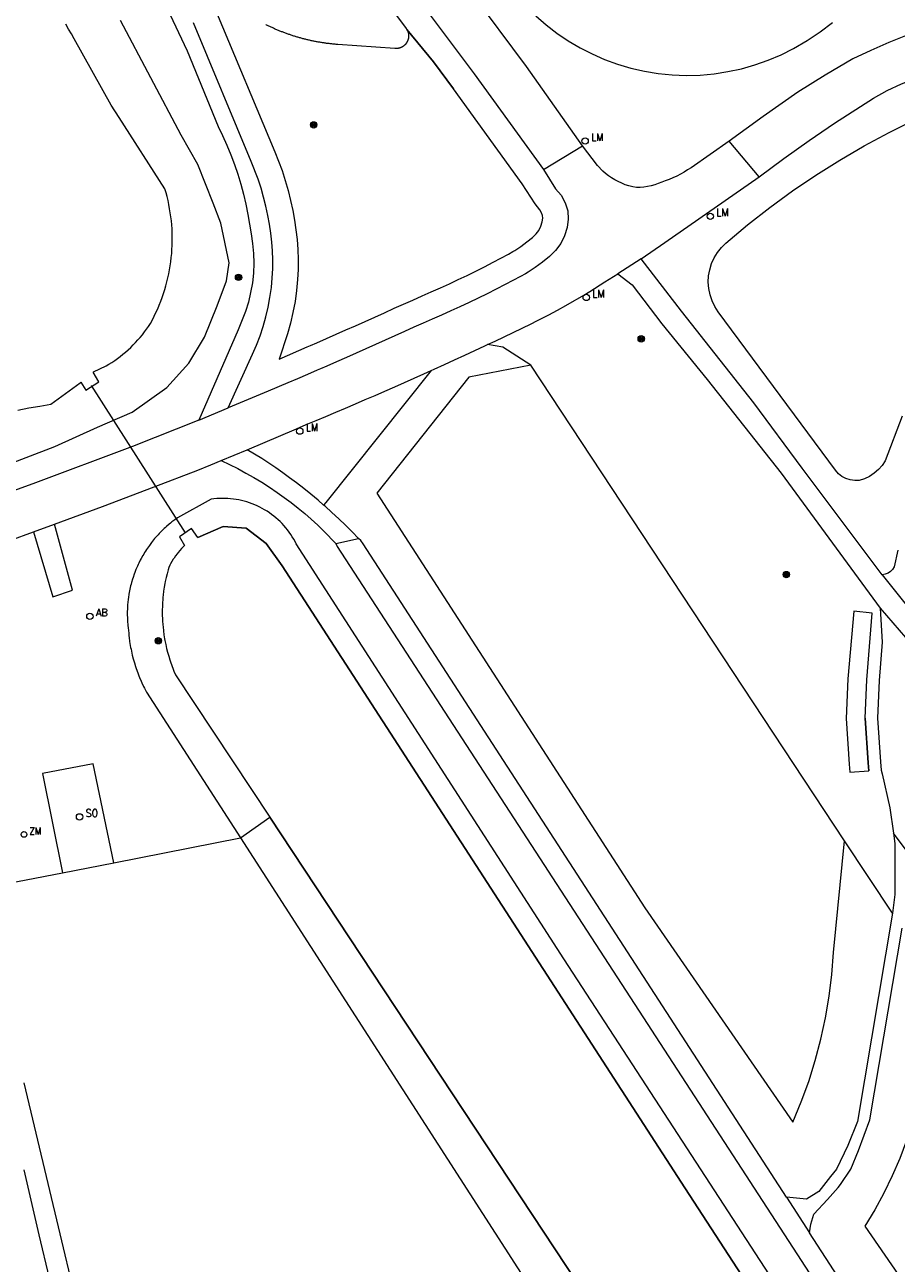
# Model space of a CAD drawing. Header units: metres. Extents: x 138165 to 154469, y 480134 to 494189.
# Tile 392 of 656: x 149433 to 149501, y 483696 to 483793. Entities that reach past the tile are written whole.
import ezdxf

# ---------------------------------------------------------------- set-up
doc = ezdxf.new("R2010")
doc.units = ezdxf.units.M
doc.header["$LTSCALE"] = 0.001
doc.header["$MEASUREMENT"] = 0
for name, color, linetype, lineweight in [('TOP-L-duiker', 7, 'Continuous', 0), ('TOP-L-topo objecten punt', 7, 'Continuous', 0), ('TOP-L-topo objecten vlak', 7, 'Continuous', 0), ('TOP-L-water beschoeiing', 7, 'Continuous', 0)]:
    doc.layers.add(name, color=color, linetype=linetype, lineweight=lineweight)
doc.styles.add('Style-STANDARD', font='STANDARD.shx')

# ---------------------------------------------------------------- blocks, each defined once
blk = doc.blocks.new('24')
at = {"layer": 'TOP-L-topo objecten punt', "color": 7, "linetype": 'Continuous', "lineweight": 0}
for radius in [0.025, 0.0182, 0.0115, 0.005]:
    blk.add_circle((0, 0), radius, dxfattribs=at)
blk = doc.blocks.new('129')
at = {"layer": 'TOP-L-topo objecten punt', "color": 7, "linetype": 'Continuous', "lineweight": 0}
blk.add_circle((0, 0), 0.025, dxfattribs=at)
at = {"layer": 'TOP-L-topo objecten punt', "color": 7, "linetype": 'Continuous', "lineweight": 0, "style": 'Style-STANDARD'}
blk.add_text('SO', height=0.06, dxfattribs=at).set_placement((0.0483, 0))
blk = doc.blocks.new('304')
at = {"layer": 'TOP-L-topo objecten punt', "color": 7, "linetype": 'Continuous', "lineweight": 0}
blk.add_circle((0, 0), 0.0225, dxfattribs=at)
at = {"layer": 'TOP-L-topo objecten punt', "color": 7, "linetype": 'Continuous', "lineweight": 0, "style": 'Style-STANDARD'}
blk.add_text('ZM', height=0.054, dxfattribs=at).set_placement((0.0435, 0))
blk = doc.blocks.new('16')
at = {"layer": 'TOP-L-topo objecten punt', "color": 7, "linetype": 'Continuous', "lineweight": 0}
blk.add_circle((0, 0), 0.025, dxfattribs=at)
at = {"layer": 'TOP-L-topo objecten punt', "color": 7, "linetype": 'Continuous', "lineweight": 0, "style": 'Style-STANDARD'}
blk.add_text('LM', height=0.06, dxfattribs=at).set_placement((0.0483, 0))
blk = doc.blocks.new('11')
at = {"layer": 'TOP-L-topo objecten punt', "color": 7, "linetype": 'Continuous', "lineweight": 0}
blk.add_circle((0, 0), 0.025, dxfattribs=at)
at = {"layer": 'TOP-L-topo objecten punt', "color": 7, "linetype": 'Continuous', "lineweight": 0, "style": 'Style-STANDARD'}
blk.add_text('AB', height=0.06, dxfattribs=at).set_placement((0.0483, 0))

msp = doc.modelspace()

# ---------------------------------------------------------------- linework, layer by layer
at = {"layer": 'TOP-L-duiker', "flags": 128}
msp.add_lwpolyline([(149437.886, 483764.989), (149445.292, 483753.397)], dxfattribs=at)
at = {"layer": 'TOP-L-topo objecten vlak', "flags": 128}
for points in [[(149441.421, 483799.908), (149445.441, 483791.344), (149447.888, 483785.389), (149448.242, 483784.657), (149448.573, 483783.913), (149448.881, 483783.159), (149449.166, 483782.394), (149449.427, 483781.621), (149449.664, 483780.84), (149449.876, 483780.053), (149450.063, 483779.261), (149450.225, 483778.464), (149450.366, 483777.699), (149450.495, 483776.93), (149450.602, 483776.157), (149450.673, 483775.383), (149450.699, 483774.608), (149450.667, 483773.835), (149450.579, 483773.069), (149450.445, 483772.307), (149450.267, 483771.553), (149450.044, 483770.811), (149449.472, 483769.377), (149446.378, 483762.274)], [(149459.236, 483797.768), (149462.683, 483793.103), (149462.694, 483793.089), (149462.704, 483793.074), (149462.714, 483793.059), (149462.724, 483793.044), (149462.733, 483793.029), (149462.74, 483793.018)], [(149476.566, 483783.847), (149472.166, 483790.102), (149467.782, 483796.003)], [(149447.763, 483794.357), (149452.353, 483783.373), (149452.916, 483781.913), (149453.174, 483781.123), (149453.399, 483780.338), (149453.596, 483779.547), (149453.763, 483778.755), (149453.896, 483778.002), (149454.007, 483777.243), (149454.095, 483776.475), (149454.155, 483775.699), (149454.186, 483774.916), (149454.184, 483774.125), (149454.145, 483773.331), (149454.063, 483772.465), (149453.94, 483771.604), (149453.779, 483770.746), (149453.578, 483769.896), (149453.341, 483769.059), (149452.683, 483767.072), (149454.885, 483768.023), (149455.149, 483768.138), (149455.65, 483768.356), (149456.414, 483768.689), (149457.177, 483769.024), (149457.939, 483769.36), (149458.701, 483769.698), (149459.462, 483770.038), (149460.222, 483770.378), (149460.981, 483770.72), (149461.744, 483771.066), (149462.475, 483771.396), (149463.208, 483771.721), (149463.935, 483772.042), (149464.658, 483772.361), (149465.377, 483772.681), (149466.089, 483773.002), (149466.793, 483773.326), (149467.488, 483773.655), (149468.174, 483773.991), (149468.852, 483774.336), (149469.539, 483774.701), (149470.151, 483775.024), (149470.731, 483775.328), (149471.088, 483775.531), (149471.231, 483775.612), (149471.702, 483775.927), (149472.198, 483776.292), (149472.636, 483776.639), (149472.927, 483776.924), (149473.12, 483777.196), (149473.277, 483777.524), (149473.393, 483777.882), (149473.435, 483778.163), (149473.421, 483778.368), (149473.352, 483778.59), (149473.22, 483778.831), (149472.832, 483779.291), (149471.83, 483780.863), (149466.42, 483788.334)], [(149463.707, 483795.299), (149468.031, 483789.52), (149473.485, 483781.988)], [(149427.564, 483757.333), (149435.031, 483760.186), (149438.397, 483761.705), (149441.118, 483762.903), (149443.838, 483764.827), (149445.58, 483766.75), (149446.811, 483768.786), (149447.806, 483771.275), (149448.552, 483773.225), (149448.759, 483774.635), (149448.106, 483777.766), (149447.483, 483779.347), (149446.286, 483782.396), (149444.98, 483784.683), (149440.201, 483793.716)], [(149432.112, 483763.061), (149432.976, 483763.222), (149433.841, 483763.377), (149434.708, 483763.524), (149437.024, 483765.198), (149437.089, 483765.25), (149437.477, 483764.627), (149438.494, 483765.292), (149438.058, 483766.032), (149438.088, 483766.056), (149439.061, 483766.53), (149439.294, 483766.669), (149439.523, 483766.814), (149439.748, 483766.966), (149439.969, 483767.123), (149440.186, 483767.285), (149440.398, 483767.454), (149440.606, 483767.628), (149440.81, 483767.807), (149441.008, 483767.992), (149441.202, 483768.182), (149441.39, 483768.377), (149441.574, 483768.577), (149441.752, 483768.781), (149441.924, 483768.99), (149442.091, 483769.204), (149442.253, 483769.422), (149442.408, 483769.644), (149442.558, 483769.87), (149442.711, 483770.154), (149442.857, 483770.441), (149442.996, 483770.731), (149443.129, 483771.025), (149443.254, 483771.322), (149443.373, 483771.622), (149443.484, 483771.924), (149443.589, 483772.229), (149443.686, 483772.536), (149443.776, 483772.845), (149443.859, 483773.157), (149443.934, 483773.47), (149444.002, 483773.785), (149444.063, 483774.101), (149444.116, 483774.419), (149444.162, 483774.738), (149444.2, 483775.058), (149444.231, 483775.379), (149444.254, 483775.7), (149444.27, 483776.022), (149444.278, 483776.344), (149444.278, 483776.667), (149444.271, 483776.989), (149444.257, 483777.311), (149444.235, 483777.632), (149444.205, 483777.953), (149444.168, 483778.273), (149444.123, 483778.592), (149444.071, 483778.91), (149444.012, 483779.227), (149443.945, 483779.542), (149443.871, 483779.856), (149443.789, 483780.167), (149443.7, 483780.477), (149440.091, 483786.086), (149439.459, 483787.068), (149436.564, 483792.282), (149436.335, 483792.662), (149436.112, 483793.046), (149435.895, 483793.434)], [(149448.678, 483763.245), (149450.592, 483767.463), (149450.903, 483768.176), (149451.183, 483768.904), (149451.429, 483769.646), (149451.642, 483770.399), (149451.822, 483771.16), (149451.966, 483771.929), (149452.076, 483772.701), (149452.15, 483773.475), (149452.184, 483774.176), (149452.186, 483774.879), (149452.158, 483775.583), (149452.104, 483776.285), (149452.024, 483776.985), (149451.922, 483777.682), (149451.799, 483778.374), (149451.646, 483779.1), (149451.467, 483779.821), (149451.262, 483780.536), (149451.031, 483781.242), (149450.497, 483782.628), (149445.943, 483793.525)], [(149462.74, 483793.018), (149462.742, 483793.013), (149462.751, 483792.998), (149462.76, 483792.982), (149462.768, 483792.966), (149462.776, 483792.95), (149462.784, 483792.934), (149462.792, 483792.918), (149462.799, 483792.901), (149462.806, 483792.885), (149462.812, 483792.868), (149462.818, 483792.851), (149462.824, 483792.834), (149462.83, 483792.817), (149462.836, 483792.8), (149462.841, 483792.783), (149462.845, 483792.766), (149462.85, 483792.748), (149462.854, 483792.731), (149462.858, 483792.713), (149462.861, 483792.696), (149462.864, 483792.678), (149462.867, 483792.66), (149462.87, 483792.642), (149462.872, 483792.625), (149462.874, 483792.607), (149462.876, 483792.589), (149462.877, 483792.571), (149462.878, 483792.553), (149462.879, 483792.535), (149462.879, 483792.517), (149462.879, 483792.499), (149462.879, 483792.481), (149462.878, 483792.463), (149462.877, 483792.445), (149462.876, 483792.428), (149462.874, 483792.41), (149462.872, 483792.392), (149462.87, 483792.374), (149462.867, 483792.356), (149462.864, 483792.339), (149462.861, 483792.321), (149462.858, 483792.303), (149462.854, 483792.286), (149462.85, 483792.268), (149462.845, 483792.251), (149462.84, 483792.234), (149462.835, 483792.216), (149462.83, 483792.199), (149462.824, 483792.182), (149462.818, 483792.165), (149462.812, 483792.149), (149462.805, 483792.132), (149462.798, 483792.115), (149462.791, 483792.099), (149462.784, 483792.083), (149462.776, 483792.067), (149462.768, 483792.05), (149462.759, 483792.035), (149462.751, 483792.019), (149462.742, 483792.003), (149462.733, 483791.988), (149462.723, 483791.973), (149462.713, 483791.958), (149462.703, 483791.943), (149462.693, 483791.928), (149462.682, 483791.914), (149462.672, 483791.899), (149462.661, 483791.885), (149462.649, 483791.871), (149462.638, 483791.857), (149462.626, 483791.844), (149462.614, 483791.831), (149462.602, 483791.818), (149462.589, 483791.805), (149462.576, 483791.792), (149462.563, 483791.78), (149462.55, 483791.768), (149462.537, 483791.756), (149462.523, 483791.744), (149462.509, 483791.732), (149462.495, 483791.721), (149462.481, 483791.71), (149462.467, 483791.7), (149462.452, 483791.689), (149462.437, 483791.679), (149462.422, 483791.669), (149462.407, 483791.66), (149462.392, 483791.65), (149462.376, 483791.641), (149462.361, 483791.632), (149462.345, 483791.624), (149462.329, 483791.616), (149462.313, 483791.608), (149462.297, 483791.6), (149462.28, 483791.593), (149462.264, 483791.586), (149462.247, 483791.579), (149462.23, 483791.573), (149462.213, 483791.566), (149462.196, 483791.561), (149462.179, 483791.555), (149462.162, 483791.55), (149462.145, 483791.545), (149462.128, 483791.54), (149462.11, 483791.536), (149462.093, 483791.532), (149462.075, 483791.528), (149462.058, 483791.525), (149462.04, 483791.522), (149462.022, 483791.519), (149462.004, 483791.517), (149461.987, 483791.515), (149461.969, 483791.513), (149461.951, 483791.511), (149461.933, 483791.51), (149461.915, 483791.509), (149461.897, 483791.509), (149461.879, 483791.509), (149461.861, 483791.509), (149461.843, 483791.509), (149461.825, 483791.51), (149461.807, 483791.511), (149457.309, 483791.834), (149457.241, 483791.839), (149457.173, 483791.844), (149457.105, 483791.85), (149457.038, 483791.856), (149456.97, 483791.862), (149456.902, 483791.869), (149456.834, 483791.876), (149456.767, 483791.883), (149456.699, 483791.89), (149456.631, 483791.898), (149456.564, 483791.906), (149456.496, 483791.915), (149456.429, 483791.923), (149456.361, 483791.932), (149456.294, 483791.942), (149456.227, 483791.951), (149456.159, 483791.961), (149456.092, 483791.971), (149456.025, 483791.982), (149455.958, 483791.993), (149455.891, 483792.004), (149455.824, 483792.015), (149455.757, 483792.027), (149455.69, 483792.039), (149455.623, 483792.051), (149455.556, 483792.064), (149455.489, 483792.077), (149455.422, 483792.09), (149455.356, 483792.104), (149455.289, 483792.118), (149455.222, 483792.132), (149455.156, 483792.147), (149455.09, 483792.161), (149455.023, 483792.176), (149454.957, 483792.192), (149454.891, 483792.207), (149454.825, 483792.223), (149454.759, 483792.24), (149454.693, 483792.256), (149454.627, 483792.273), (149454.561, 483792.29), (149454.495, 483792.308), (149454.429, 483792.326), (149454.364, 483792.344), (149454.298, 483792.362), (149454.233, 483792.381), (149454.167, 483792.4), (149454.102, 483792.419), (149454.037, 483792.439), (149453.972, 483792.458), (149453.907, 483792.479), (149453.842, 483792.499), (149453.777, 483792.52), (149453.713, 483792.541), (149453.648, 483792.562), (149453.583, 483792.584), (149453.519, 483792.606), (149453.455, 483792.628), (149453.39, 483792.65), (149453.326, 483792.673), (149453.262, 483792.696), (149453.198, 483792.72), (149453.135, 483792.743), (149453.071, 483792.767), (149453.007, 483792.791), (149452.944, 483792.816), (149452.881, 483792.841), (149452.817, 483792.866), (149452.754, 483792.891), (149452.691, 483792.917), (149452.628, 483792.943), (149452.566, 483792.969), (149452.503, 483792.996), (149452.44, 483793.022), (149452.378, 483793.05), (149452.316, 483793.077), (149452.253, 483793.105), (149452.191, 483793.133), (149452.13, 483793.161), (149452.068, 483793.189), (149452.006, 483793.218), (149451.945, 483793.247), (149451.883, 483793.276), (149451.822, 483793.306), (149451.761, 483793.336), (149451.7, 483793.366), (149451.639, 483793.397)], [(149472.902, 483794.086), (149473.71, 483793.38), (149474.559, 483792.726), (149475.447, 483792.124), (149476.37, 483791.578), (149477.324, 483791.09), (149478.307, 483790.66), (149479.314, 483790.292), (149480.369, 483789.979), (149481.442, 483789.732), (149482.528, 483789.554), (149483.624, 483789.444), (149484.724, 483789.403), (149485.824, 483789.431), (149486.921, 483789.528), (149488.009, 483789.694), (149489.085, 483789.928), (149490.144, 483790.229), (149491.181, 483790.596), (149492.194, 483791.027), (149493.178, 483791.521), (149494.244, 483792.142), (149495.269, 483792.826), (149496.252, 483793.572)], [(149505.085, 483793.552), (149503.601, 483793.082), (149502.134, 483792.561), (149500.686, 483791.99), (149499.259, 483791.37), (149497.853, 483790.702), (149495.658, 483789.418), (149493.503, 483788.068), (149490.796, 483786.16), (149488.109, 483784.222)], [(149462.74, 483793.018), (149464.828, 483790.463), (149466.42, 483788.334)], [(149466.42, 483788.334), (149464.828, 483790.462), (149462.74, 483793.018)], [(149490.481, 483781.405), (149492.424, 483782.856), (149494.398, 483784.264), (149496.402, 483785.629), (149498.435, 483786.95), (149499.477, 483787.612), (149500.56, 483788.205), (149501.68, 483788.727), (149502.83, 483789.175), (149504.007, 483789.548), (149505.206, 483789.844), (149507.175, 483790.267), (149509.156, 483790.631), (149511.147, 483790.934), (149513.146, 483791.176), (149515.152, 483791.357), (149517.162, 483791.478), (149519.175, 483791.537)], [(149501.722, 483762.574), (149500.397, 483759.067), (149500.156, 483758.699), (149499.866, 483758.368), (149499.534, 483758.08), (149499.165, 483757.84), (149498.767, 483757.653), (149498.347, 483757.522), (149497.993, 483757.507), (149497.641, 483757.555), (149497.304, 483757.664), (149496.991, 483757.831), (149496.712, 483758.051), (149496.477, 483758.316), (149487.251, 483770.798), (149486.981, 483771.216), (149486.765, 483771.664), (149486.606, 483772.136), (149486.507, 483772.624), (149486.469, 483773.12), (149486.493, 483773.617), (149486.579, 483774.107), (149486.724, 483774.583), (149486.928, 483775.037), (149487.187, 483775.462), (149487.496, 483775.852), (149487.851, 483776.201), (149489.556, 483777.627), (149491.308, 483778.995), (149493.105, 483780.303), (149494.944, 483781.55), (149496.825, 483782.735), (149498.744, 483783.856), (149500.7, 483784.912), (149502.69, 483785.902)], [(149473.485, 483781.988), (149476.566, 483783.847)], [(149488.109, 483784.222), (149485.114, 483782.134), (149484.841, 483781.954), (149484.562, 483781.784), (149484.276, 483781.624), (149483.984, 483781.474), (149483.687, 483781.335), (149483.386, 483781.207), (149483.081, 483781.091), (149482.806, 483780.99), (149482.528, 483780.891), (149482.247, 483780.796), (149481.963, 483780.713), (149481.678, 483780.645), (149481.391, 483780.599), (149481.103, 483780.578), (149480.814, 483780.588), (149480.516, 483780.632), (149480.223, 483780.702), (149479.935, 483780.797), (149479.653, 483780.911), (149479.379, 483781.041), (149479.112, 483781.184), (149478.861, 483781.336), (149478.618, 483781.502), (149478.385, 483781.682), (149478.162, 483781.875), (149477.753, 483782.297), (149476.566, 483783.847)], [(149490.481, 483781.405), (149488.109, 483784.222)], [(149473.485, 483781.988), (149474.447, 483780.478), (149474.878, 483779.967), (149475.202, 483779.375), (149475.4, 483778.738), (149475.445, 483778.084), (149475.347, 483777.423), (149475.138, 483776.78), (149474.85, 483776.178), (149474.454, 483775.621), (149473.961, 483775.137), (149473.412, 483774.702), (149472.851, 483774.289), (149472.283, 483773.91), (149472.078, 483773.793), (149471.689, 483773.572), (149471.081, 483773.254), (149470.475, 483772.934), (149469.775, 483772.562), (149469.068, 483772.202), (149468.356, 483771.853), (149467.639, 483771.514), (149466.918, 483771.182), (149466.195, 483770.856), (149465.469, 483770.533), (149464.743, 483770.212), (149464.017, 483769.892), (149463.291, 483769.57), (149462.568, 483769.244), (149461.805, 483768.898), (149461.042, 483768.554), (149460.278, 483768.212), (149459.514, 483767.871), (149458.748, 483767.531), (149457.982, 483767.193), (149457.216, 483766.857), (149456.449, 483766.522), (149455.947, 483766.304), (149455.681, 483766.188), (149454.912, 483765.856), (149454.143, 483765.526), (149453.373, 483765.197), (149451.831, 483764.543), (149448.678, 483763.245)], [(149481.183, 483774.964), (149483.034, 483776.259), (149490.481, 483781.405)], [(149481.183, 483774.964), (149479.34, 483773.779)], [(149500.158, 483750.098), (149493.863, 483758.497), (149490.058, 483763.629), (149484.365, 483770.831), (149481.183, 483774.964)], [(149469.095, 483768.209), (149469.686, 483768.488), (149470.399, 483768.826), (149471.112, 483769.164), (149471.823, 483769.505), (149472.531, 483769.852), (149472.98, 483770.08), (149473.235, 483770.209), (149473.915, 483770.564), (149474.593, 483770.926), (149475.266, 483771.296), (149475.933, 483771.676), (149476.12, 483771.786), (149476.54, 483772.033), (149477.142, 483772.398), (149478.331, 483773.15), (149479.34, 483773.779)], [(149479.34, 483773.779), (149480.478, 483772.918), (149482.812, 483769.837), (149486.379, 483765.476), (149492.193, 483758.084), (149500.004, 483747.474)], [(149464.647, 483766.164), (149464.89, 483766.274), (149465.692, 483766.637), (149466.493, 483767.002), (149467.294, 483767.369), (149468.092, 483767.739), (149468.89, 483768.112), (149469.095, 483768.209)], [(149472.487, 483766.579), (149470.3, 483768.016), (149469.095, 483768.209)], [(149450.185, 483759.94), (149454.046, 483761.59), (149454.823, 483761.911), (149455.599, 483762.234), (149456.375, 483762.559), (149457.15, 483762.886), (149457.924, 483763.215), (149458.697, 483763.545), (149459.47, 483763.878), (149460.241, 483764.212), (149461.012, 483764.548), (149461.782, 483764.887), (149462.551, 483765.227), (149463.32, 483765.568), (149464.087, 483765.912), (149464.647, 483766.164)], [(149464.647, 483766.164), (149456.376, 483755.791), (149456.19, 483755.579)], [(149472.487, 483766.579), (149467.612, 483765.646), (149460.368, 483756.527), (149481.485, 483723.866), (149493.135, 483707.002), (149493.791, 483708.597), (149494.375, 483710.22), (149494.887, 483711.867), (149495.325, 483713.535), (149495.688, 483715.221), (149495.976, 483716.921), (149496.189, 483718.633), (149496.325, 483720.352), (149497.191, 483729.164)], [(149497.191, 483729.164), (149472.487, 483766.579)], [(149446.378, 483762.274), (149448.678, 483763.245)], [(149446.378, 483762.274), (149441.14, 483760.19), (149433.302, 483757.248), (149423.434, 483753.682)], [(149448.127, 483759.077), (149450.185, 483759.94)], [(149456.19, 483755.579), (149455.751, 483755.959), (149455.191, 483756.426), (149454.622, 483756.882), (149454.047, 483757.329), (149453.513, 483757.728), (149452.973, 483758.119), (149452.428, 483758.501), (149451.876, 483758.874), (149451.318, 483759.238), (149450.185, 483759.94)], [(149435.004, 483754.079), (149438.78, 483755.455), (149442.847, 483757.01), (149446.287, 483758.325), (149447.302, 483758.74), (149448.127, 483759.077)], [(149448.127, 483759.077), (149448.784, 483758.77), (149449.434, 483758.446), (149450.074, 483758.104), (149450.706, 483757.747), (149451.328, 483757.372), (149451.94, 483756.982), (149452.541, 483756.576), (149453.096, 483756.18), (149453.642, 483755.77), (149454.178, 483755.347), (149454.704, 483754.91), (149455.219, 483754.461), (149455.723, 483753.999), (149456.215, 483753.526), (149457.162, 483752.543)], [(149502.766, 483677.331), (149475.089, 483719.86), (149454.04, 483752.519), (149453.94, 483752.713), (149453.833, 483752.904), (149453.72, 483753.091), (149453.6, 483753.274), (149453.475, 483753.453), (149453.343, 483753.627), (149453.206, 483753.797), (149453.063, 483753.962), (149452.914, 483754.123), (149452.76, 483754.278), (149452.601, 483754.428), (149452.437, 483754.572), (149452.268, 483754.711), (149452.095, 483754.844), (149451.917, 483754.971), (149451.735, 483755.092), (149451.549, 483755.206), (149451.359, 483755.315), (149451.166, 483755.416), (149450.969, 483755.512), (149450.769, 483755.6), (149450.567, 483755.682), (149450.361, 483755.757), (149450.154, 483755.824), (149449.944, 483755.885), (149449.732, 483755.939), (149449.518, 483755.985), (149449.303, 483756.024), (149449.087, 483756.056), (149448.87, 483756.08), (149448.652, 483756.097), (149448.434, 483756.107), (149448.215, 483756.11), (149447.997, 483756.104), (149447.778, 483756.092), (149447.561, 483756.072), (149447.344, 483756.045), (149444.687, 483754.573), (149444.576, 483754.495), (149444.466, 483754.415), (149444.251, 483754.252), (149444.145, 483754.168), (149444.04, 483754.082), (149443.834, 483753.906), (149443.734, 483753.816), (149443.634, 483753.724), (149443.536, 483753.631), (149443.439, 483753.536), (149443.25, 483753.343), (149443.158, 483753.244), (149442.977, 483753.042), (149442.889, 483752.939), (149442.718, 483752.73), (149442.634, 483752.623), (149442.473, 483752.406), (149442.394, 483752.296), (149442.242, 483752.072), (149442.168, 483751.958), (149442.096, 483751.844), (149442.026, 483751.728), (149441.958, 483751.611), (149441.826, 483751.375), (149441.763, 483751.255), (149441.642, 483751.013), (149441.584, 483750.89), (149441.528, 483750.767), (149441.421, 483750.518), (149441.322, 483750.267), (149441.275, 483750.14), (149441.188, 483749.884), (149441.146, 483749.755), (149441.07, 483749.495), (149441.035, 483749.364), (149441.001, 483749.233), (149440.94, 483748.97), (149440.887, 483748.704), (149440.863, 483748.571), (149440.822, 483748.303), (149440.804, 483748.169), (149440.775, 483747.9), (149440.763, 483747.765), (149440.753, 483747.63), (149440.74, 483747.36), (149440.736, 483747.225), (149440.734, 483746.954), (149440.741, 483746.683), (149440.747, 483746.548), (149440.755, 483746.413), (149440.778, 483746.143), (149440.808, 483745.874), (149440.823, 483745.764), (149440.848, 483745.455), (149440.864, 483745.3), (149440.882, 483745.146), (149440.923, 483744.838), (149440.947, 483744.685), (149441, 483744.379), (149441.03, 483744.227), (149441.061, 483744.075), (149441.13, 483743.772), (149441.207, 483743.471), (149441.248, 483743.322), (149441.291, 483743.173), (149441.384, 483742.876), (149441.432, 483742.729), (149441.483, 483742.582), (149441.59, 483742.291), (149441.647, 483742.147), (149441.705, 483742.003), (149441.827, 483741.717), (149441.891, 483741.576), (149442.024, 483741.295), (149442.093, 483741.156), (149442.164, 483741.018), (149442.252, 483740.854), (149449.644, 483729.378)], [(149458.932, 483752.959), (149458.424, 483753.482), (149457.907, 483753.996), (149457.381, 483754.501), (149456.846, 483754.996), (149456.303, 483755.482), (149456.19, 483755.579)], [(149429.278, 483751.991), (149429.61, 483752.113), (149433.35, 483753.47)], [(149433.35, 483753.47), (149434.883, 483748.349), (149436.417, 483748.894), (149435.004, 483754.079)], [(149433.35, 483753.47), (149435.004, 483754.079)], [(149515.163, 483654.839), (149484.329, 483702.279), (149452.931, 483750.796), (149451.674, 483752.567), (149450.097, 483753.762), (149448.273, 483753.892), (149446.298, 483753.039), (149445.794, 483753.723), (149444.855, 483753.081), (149445.243, 483752.386), (149445.16, 483752.306), (149445.011, 483752.154), (149444.868, 483751.997), (149444.731, 483751.834), (149444.665, 483751.751), (149444.538, 483751.581), (149444.417, 483751.406), (149444.359, 483751.317), (149444.248, 483751.136), (149444.145, 483750.951), (149444.095, 483750.857), (149444.002, 483750.666), (149443.947, 483750.477), (149443.866, 483750.176), (149443.793, 483749.872), (149443.728, 483749.566), (149443.698, 483749.413), (149443.645, 483749.105), (149443.621, 483748.951), (149443.599, 483748.796), (149443.562, 483748.486), (149443.546, 483748.33), (149443.532, 483748.175), (149443.51, 483747.863), (149443.497, 483747.551), (149443.493, 483747.395), (149443.491, 483747.238), (149443.493, 483746.926), (149443.503, 483746.614), (149443.512, 483746.458), (149443.534, 483746.146), (149443.548, 483745.99), (149443.582, 483745.68), (149443.624, 483745.37), (149443.674, 483745.062), (149443.702, 483744.908), (149443.764, 483744.602), (149443.798, 483744.449), (149443.834, 483744.297), (149443.911, 483743.995), (149443.996, 483743.694), (149444.089, 483743.396), (149444.139, 483743.247), (149444.243, 483742.953), (149444.354, 483742.661), (149444.413, 483742.516), (149444.536, 483742.229), (149451.946, 483731.014)], [(149457.162, 483752.543), (149458.932, 483752.959)], [(149457.162, 483752.543), (149457.254, 483752.312), (149481.987, 483714.245), (149509.602, 483671.769), (149533.577, 483635.007), (149536.387, 483630.379), (149555.309, 483602.403)], [(149492.63, 483701.096), (149470.049, 483735.917), (149459.292, 483752.518), (149459.121, 483752.783), (149458.932, 483752.959)], [(149501.376, 483752.025), (149501.088, 483750.726), (149500.97, 483750.521), (149500.809, 483750.348), (149500.613, 483750.216), (149500.392, 483750.131), (149500.158, 483750.098)], [(149500.158, 483750.098), (149502.677, 483746.93)], [(149498.826, 483738.804), (149498.94, 483741.821), (149499.377, 483747.064), (149497.932, 483747.228), (149497.442, 483741.911), (149497.324, 483738.782), (149497.564, 483735.194), (149497.564, 483735.192), (149497.607, 483734.557), (149499.103, 483734.658)], [(149500.004, 483747.474), (149500.16, 483744.779), (149499.908, 483741.762), (149499.797, 483738.818), (149500.028, 483735.359), (149500.071, 483734.724), (149500.144, 483734.413), (149500.768, 483731.758), (149501.037, 483729.754)], [(149500.004, 483747.474), (149502.499, 483744.581)], [(149498.826, 483738.804), (149499.06, 483735.294), (149499.103, 483734.658)], [(149499.103, 483734.658), (149499.06, 483735.293), (149498.826, 483738.804)], [(149439.678, 483727.43), (149438.057, 483735.219), (149434.056, 483734.462), (149435.642, 483726.637)], [(149449.644, 483729.378), (149451.946, 483731.014)], [(149451.946, 483731.014), (149478.883, 483690.244), (149497.143, 483663.842), (149454.863, 483618.781), (149453.429, 483617.268), (149453.151, 483617.55), (149452.286, 483616.662), (149452.72, 483616.205), (149453.944, 483613.968), (149454.832, 483612.85), (149456.527, 483611.178), (149459.125, 483608.747), (149458.567, 483608.215), (149459.502, 483607.38), (149460.009, 483607.958), (149473.702, 483595.376), (149495.203, 483575.368)], [(149439.678, 483727.43), (149449.644, 483729.378)], [(149449.644, 483729.378), (149475.95, 483688.542), (149491.527, 483666.152)], [(149500.966, 483723.447), (149497.191, 483729.164)], [(149501.037, 483729.754), (149501.146, 483728.939), (149501.146, 483724.915), (149500.966, 483723.447)], [(149503.038, 483727.077), (149501.037, 483729.754)], [(149435.642, 483726.637), (149439.678, 483727.43)], [(149429.891, 483725.529), (149435.642, 483726.637)], [(149500.966, 483723.447), (149498.211, 483707.07), (149497.442, 483705.175), (149496.554, 483703.309), (149496.089, 483702.725), (149495.163, 483701.562), (149494.186, 483700.94), (149492.63, 483701.096)], [(149494.439, 483698.306), (149494.531, 483698.973), (149494.77, 483699.754), (149495.851, 483700.917), (149496.678, 483701.872), (149496.885, 483702.11), (149497.677, 483703.319), (149498.296, 483704.77), (149499.182, 483707.202), (149501.737, 483722.279)], [(149504.378, 483718.28), (149503.26, 483709.911), (149502.931, 483708.444), (149502.534, 483706.993), (149502.07, 483705.563), (149501.541, 483704.156), (149500.947, 483702.774), (149500.289, 483701.422), (149499.57, 483700.101), (149498.791, 483698.815), (149510.107, 483682.433), (149523.77, 483662.294), (149523.512, 483660.332), (149535.058, 483643.788), (149548.176, 483651.948)], [(149439.368, 483681.824), (149432.62, 483710.112)], [(149432.589, 483703.265), (149433.383, 483699.847), (149433.783, 483698.138), (149434.589, 483694.722)], [(149492.63, 483701.096), (149494.439, 483698.306)], [(149499.532, 483690.452), (149494.439, 483698.306)]]:
    msp.add_lwpolyline(points, dxfattribs=at)
at = {"layer": 'TOP-L-water beschoeiing', "flags": 128}
for points in [[(149446.298, 483753.039), (149448.273, 483753.892), (149450.097, 483753.762), (149451.674, 483752.567), (149452.931, 483750.796), (149484.329, 483702.279), (149515.163, 483654.839), (149550.158, 483600.719), (149550.081, 483598.563), (149549.082, 483596.934), (149547.467, 483595.753), (149545.447, 483595.082), (149527.934, 483588.777), (149513.256, 483583.58), (149511.51, 483582.498), (149508.991, 483579.402), (149507.956, 483577.659), (149507.075, 483575.756), (149506.568, 483573.86), (149507.026, 483571.826), (149507.86, 483570.718)], [(149444.536, 483742.229), (149451.946, 483731.014)], [(149497.143, 483663.842), (149478.883, 483690.244), (149451.946, 483731.014)]]:
    msp.add_lwpolyline(points, dxfattribs=at)

# ---------------------------------------------------------------- block references
at = {"layer": 'TOP-L-topo objecten punt', "xscale": 10, "yscale": 10, "zscale": 10}
for name, p in [('24', (149455.411, 483785.508)), ('16', (149476.772, 483784.238)), ('16', (149486.624, 483778.311)), ('24', (149449.494, 483773.501)), ('16', (149476.862, 483771.92)), ('24', (149481.187, 483768.664)), ('16', (149454.312, 483761.401)), ('24', (149492.608, 483750.11)), ('11', (149437.791, 483746.825)), ('24', (149443.176, 483744.895)), ('129', (149436.976, 483731.036)), ('304', (149432.605, 483729.658))]:
    msp.add_blockref(name, p, dxfattribs=at)

doc.saveas('drawing.dxf')
